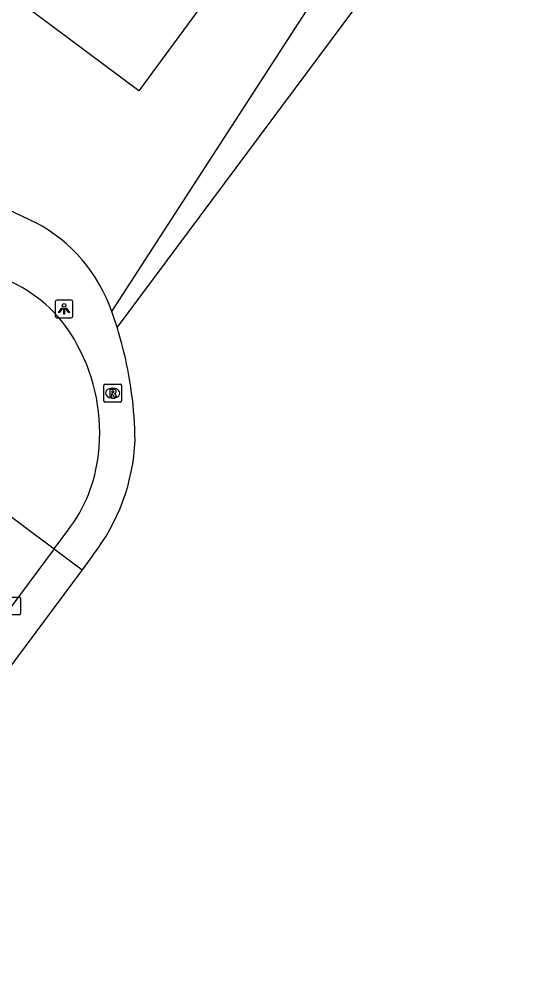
# Model space of a CAD drawing. Extents: x 158838 to 160074, y 386376 to 387776.
# Drawn here: x 159468.8 to 159496.9, y 386539.9 to 386594.1 of the extents above; entities that cross this region are included whole.
import ezdxf

# ---------------------------------------------------------------- set-up
doc = ezdxf.new("R2010")
doc.units = 0
for name, color, linetype in [('IMGEO_Grasland_agrarisch', 7, 'Continuous'), ('IMGEO_Groenvoorziening', 7, 'Continuous'), ('IMGEO_Kolk', 7, 'Continuous'), ('IMGEO_Lichtpunt', 7, 'Continuous'), ('IMGEO_Pand', 7, 'Continuous'), ('IMGEO_Rijbaan_lokaal_open', 7, 'Continuous'), ('IMGEO_Rioolput', 7, 'Continuous'), ('IMGEO_Voetpad_open', 7, 'Continuous')]:
    doc.layers.add(name, color=color, linetype=linetype)

msp = doc.modelspace()

# ---------------------------------------------------------------- linework, layer by layer
at = {"layer": 'IMGEO_Grasland_agrarisch'}
msp.add_lwpolyline([(159496.856, 386607.202), (159474.258, 386576.846)], dxfattribs=at)
at = {"layer": 'IMGEO_Groenvoorziening'}
msp.add_lwpolyline([(159473.958, 386577.732), (159494.955, 386610.156)], dxfattribs=at)
at = {"layer": 'IMGEO_Kolk'}
for p, q in [((159467.919, 386561.717), (159468.771, 386561.717)), ((159468.845, 386561.643), (159468.845, 386560.791)), ((159468.771, 386560.717), (159467.919, 386560.717))]:
    msp.add_line(p, q, dxfattribs=at)
for points in [[(159467.919, 386561.717), (159468.771, 386561.717)], [(159468.845, 386561.643), (159468.845, 386560.791)], [(159468.771, 386560.717), (159467.919, 386560.717)]]:
    msp.add_lwpolyline(points, dxfattribs=at)
for centre, start, end in [((159468.769, 386561.641), 1.552, 88.448), ((159468.769, 386561.641), 1.552, 88.448), ((159468.769, 386560.793), 271.552, 358.448), ((159468.769, 386560.793), 271.552, 358.448)]:
    msp.add_arc(centre, 0.0765, start, end, dxfattribs=at)
at = {"layer": 'IMGEO_Lichtpunt'}
for p, q in [((159470.785, 386578.279), (159470.785, 386577.472)), ((159470.785, 386578.279), (159470.785, 386577.472)), ((159471.687, 386578.374), (159470.879, 386578.374)), ((159471.687, 386578.374), (159470.879, 386578.374)), ((159471.781, 386577.472), (159471.781, 386578.279)), ((159471.781, 386577.472), (159471.781, 386578.279)), ((159470.879, 386577.378), (159471.687, 386577.378)), ((159470.879, 386577.378), (159471.687, 386577.378))]:
    msp.add_line(p, q, dxfattribs=at)
for points in [[(159471.159, 386577.943), (159471.198, 386577.915), (159471.01, 386577.653), (159470.972, 386577.68), (159471.159, 386577.943)], [(159471.261, 386577.895), (159471.308, 386577.895), (159471.308, 386577.573), (159471.261, 386577.573), (159471.261, 386577.895)], [(159471.371, 386577.915), (159471.409, 386577.942), (159471.596, 386577.68), (159471.557, 386577.652), (159471.371, 386577.915)]]:
    msp.add_lwpolyline(points, dxfattribs=at)
msp.add_circle((159471.284, 386578.077), 0.0994, dxfattribs=at)
for centre, start, end in [((159470.879, 386578.279), 90, 180), ((159470.879, 386578.279), 90, 180), ((159471.687, 386578.279), 0, 90), ((159471.687, 386578.279), 0, 90), ((159470.879, 386577.472), 180, 270), ((159470.879, 386577.472), 180, 270), ((159471.687, 386577.472), 270, 0), ((159471.687, 386577.472), 270, 360)]:
    msp.add_arc(centre, 0.0946, start, end, dxfattribs=at)
at = {"layer": 'IMGEO_Pand'}
msp.add_lwpolyline([(159463.984, 386605.996), (159478.975, 386594.86), (159475.478, 386590.108), (159466.639, 386596.687), (159463.764, 386592.809), (159461.602, 386594.456), (159461.316, 386594.078), (159460.31, 386594.849), (159458.52, 386592.441), (159457.905, 386591.614), (159454.475, 386594.149), (159453.8, 386593.265), (159449.723, 386596.324), (159454.611, 386602.924), (159454.999, 386603.448), (159456.044, 386602.675), (159457.832, 386605.099), (159457.343, 386605.464), (159457.722, 386605.972), (159459.979, 386608.99), (159463.984, 386605.996)], dxfattribs=at)
at = {"layer": 'IMGEO_Rijbaan_lokaal_open'}
for points in [[(159466.784, 386567.352), (159470.727, 386564.415)], [(159470.727, 386564.415), (159471.496, 386565.447)], [(159470.727, 386564.415), (159468.345, 386561.217), (159458.515, 386547.989), (159446.901, 386532.342), (159435.879, 386517.53), (159435.723, 386517.324), (159435.189, 386516.588), (159434.972, 386516.298), (159434.231, 386515.305)]]:
    msp.add_lwpolyline(points, dxfattribs=at)
for centre, radius, start, end in [((159465.02, 386572.21), 7.9, 27.5721, 65.0165), ((159463.101, 386570.954), 10.184, 353.0923, 28.8373), ((159464.663, 386570.668), 8.6, 322.617, 353.7295)]:
    msp.add_arc(centre, radius, start, end, dxfattribs=at)
at = {"layer": 'IMGEO_Rioolput'}
for p, q in [((159473.507, 386572.724), (159473.507, 386573.576)), ((159473.582, 386573.65), (159474.434, 386573.65)), ((159473.995, 386573.43), (159474.02, 386573.43)), ((159474.508, 386573.576), (159474.508, 386572.724)), ((159474.018, 386572.87), (159473.993, 386572.87)), ((159474.434, 386572.65), (159473.582, 386572.65))]:
    msp.add_line(p, q, dxfattribs=at)
for points in [[(159473.507, 386572.724), (159473.507, 386573.576)], [(159473.582, 386573.65), (159474.434, 386573.65)], [(159474.508, 386573.576), (159474.508, 386572.724)], [(159474.096, 386573.348), (159473.844, 386573.35), (159473.844, 386572.95)], [(159473.844, 386572.95), (159473.968, 386572.95), (159473.968, 386573.112), (159473.979, 386573.112)], [(159474.022, 386573.269), (159473.968, 386573.269), (159473.968, 386573.188)], [(159473.968, 386573.188), (159474.02, 386573.188)], [(159474.026, 386573.083), (159474.097, 386572.95), (159474.237, 386572.95), (159474.172, 386573.076)], [(159474.434, 386572.65), (159473.582, 386572.65)]]:
    msp.add_lwpolyline(points, dxfattribs=at)
for centre, radius, start, end in [((159473.584, 386573.574), 0.0765, 91.552, 178.448), ((159473.584, 386573.574), 0.0765, 91.552, 178.448), ((159474.432, 386573.574), 0.0765, 1.552, 88.448), ((159474.432, 386573.574), 0.0765, 1.552, 88.448), ((159473.978, 386573.059), 0.0533, 26.0293, 88.6989), ((159474.004, 386573.377), 0.19, 274.7715, 282.9687), ((159474.028, 386573.173), 0.0964, 77.0061, 93.1865), ((159474.042, 386573.23), 0.0378, 276.6634, 79.6772), ((159474.095, 386573.238), 0.109, 350.3612, 89.416), ((159474.093, 386573.238), 0.112, 277.5842, 350.9817), ((159474.077, 386573.023), 0.108, 29.5134, 73.7905), ((159473.584, 386572.726), 0.0765, 181.552, 268.448), ((159473.584, 386572.726), 0.0765, 181.552, 268.448), ((159474.432, 386572.726), 0.0765, 271.552, 358.448), ((159474.432, 386572.726), 0.0765, 271.552, 358.448)]:
    msp.add_arc(centre, radius, start, end, dxfattribs=at)
for centre, major_axis, ratio, start_param, end_param in [((159473.994, 386573.15), (-0.387, 0.002), 0.722429, 4.712389, 7.853982), ((159474.019, 386573.15), (-0.39, 0.002), 0.717154, 1.570796, 4.712389)]:
    msp.add_ellipse(centre, major_axis=major_axis, ratio=ratio, start_param=start_param, end_param=end_param, dxfattribs=at)
at = {"layer": 'IMGEO_Voetpad_open'}
for points in [[(159443.3, 386595.378), (159451.531, 386591.433), (159451.485, 386591.305), (159466.987, 386584.002), (159469.677, 386582.73)], [(159470.727, 386564.415), (159472.291, 386563.251)], [(159472.89, 386564.056), (159472.291, 386563.251)], [(159472.291, 386563.251), (159446.532, 386528.631), (159445.604, 386527.384), (159441.92, 386522.387)]]:
    msp.add_lwpolyline(points, dxfattribs=at)
for centre, radius, start, end in [((159465.471, 386574.795), 8.981, 19.0886, 62.0743), ((159454.845, 386570.767), 20.343, 17.3887, 20.0235), ((159457.073, 386571.341), 18.045, 14.2258, 17.7639), ((159453.394, 386570.282), 21.872, 0.572, 14.5461), ((159464.103, 386570.954), 11.171, 321.8663, 357.67)]:
    msp.add_arc(centre, radius, start, end, dxfattribs=at)

doc.saveas('drawing.dxf')
